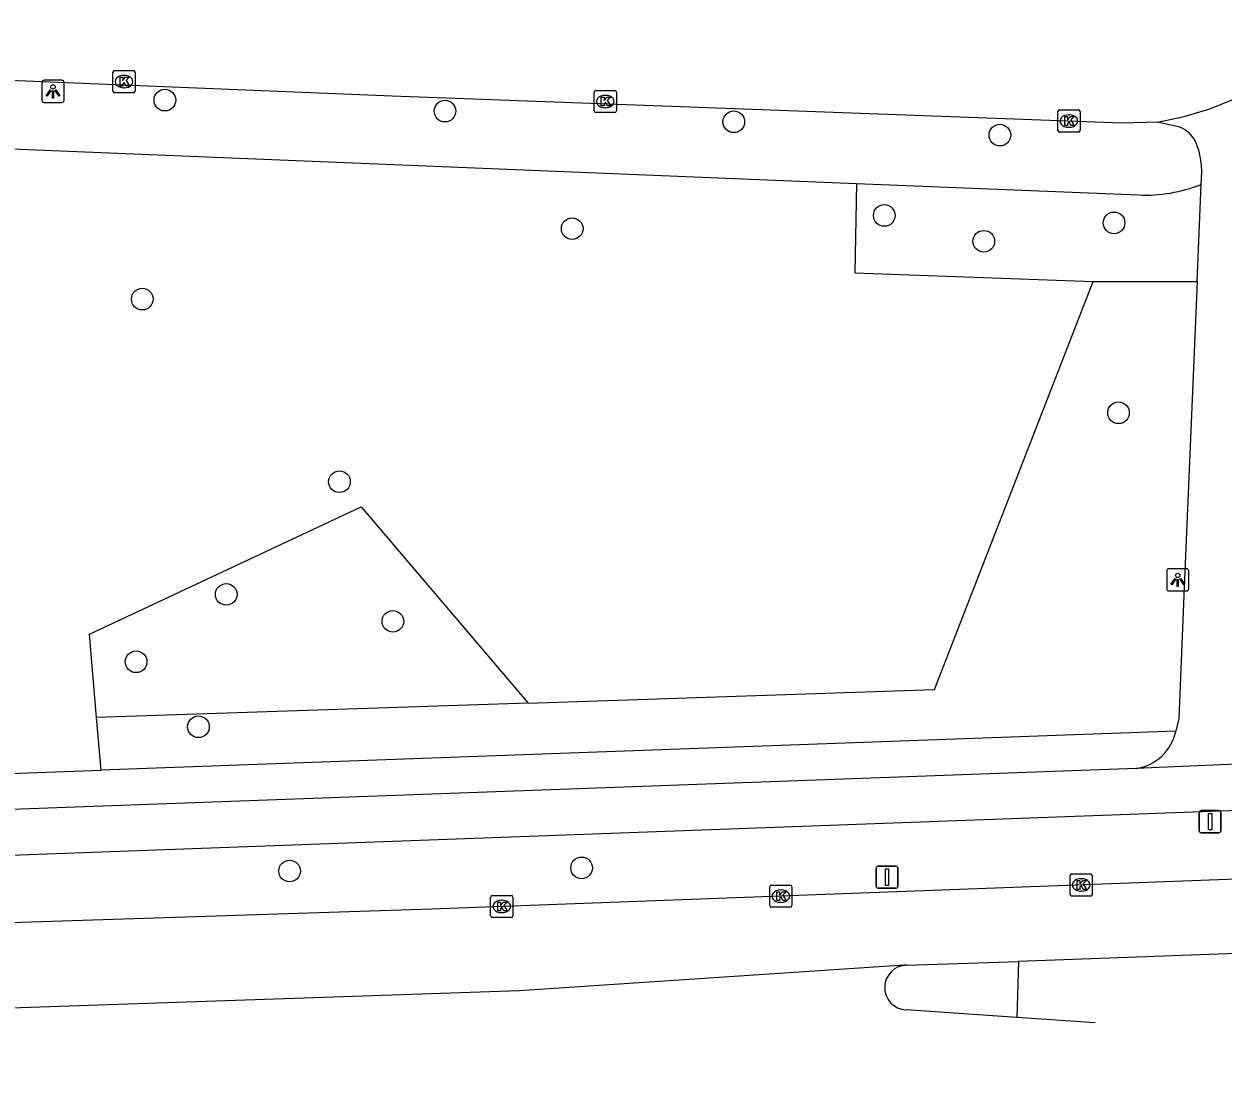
# Model space of a CAD drawing. Extents: x 161355 to 162026, y 386504 to 387459.
# Drawn here: x 161733.1 to 161787.3, y 386515.7 to 386564 of the extents above; entities that cross this region are included whole.
import ezdxf

# ---------------------------------------------------------------- set-up
doc = ezdxf.new("R2010")
doc.units = 0
for name, color, linetype in [('IMGEO_Boom', 7, 'Continuous'), ('IMGEO_Fietspad_gesloten', 7, 'Continuous'), ('IMGEO_Groenvoorziening', 7, 'Continuous'), ('IMGEO_Kolk', 7, 'Continuous'), ('IMGEO_Lichtpunt', 7, 'Continuous'), ('IMGEO_Rijbaan_lokaal_open', 7, 'Continuous'), ('IMGEO_Rijbaan_regionaal_gesloten', 7, 'Continuous'), ('IMGEO_Verkeersbordpaal', 7, 'Continuous'), ('IMGEO_Verkeerseiland_gesloten', 7, 'Continuous'), ('IMGEO_Voetpad_open', 7, 'Continuous')]:
    doc.layers.add(name, color=color, linetype=linetype)

msp = doc.modelspace()

# ---------------------------------------------------------------- linework, layer by layer
at = {"layer": 'IMGEO_Boom'}
for centre in [(161739.503, 386560.556), (161752.15, 386560.063), (161765.186, 386559.578), (161777.203, 386558.98), (161771.983, 386555.354), (161782.354, 386555.018), (161757.892, 386554.756), (161776.474, 386554.185), (161738.485, 386551.579), (161782.556, 386546.446), (161747.387, 386543.335), (161742.274, 386538.251), (161749.8, 386537.033), (161738.205, 386535.21), (161741.019, 386532.272), (161745.136, 386525.764), (161758.319, 386525.903)]:
    msp.add_circle(centre, 0.489, dxfattribs=at)
at = {"layer": 'IMGEO_Fietspad_gesloten'}
for points in [[(161655.01, 386523.92), (161661.321, 386523.966), (161684.701, 386524.715), (161715.274, 386525.84), (161865.604, 386531.358), (161868.472, 386531.43)], [(161783.347, 386530.395), (161715.21, 386527.91), (161661.25, 386525.942), (161655.098, 386525.927)], [(161789.978, 386530.672), (161783.347, 386530.395)]]:
    msp.add_lwpolyline(points, dxfattribs=at)
at = {"layer": 'IMGEO_Groenvoorziening'}
for points in [[(161770.733, 386556.787), (161770.653, 386552.767), (161781.417, 386552.367)], [(161755.911, 386533.339), (161774.25, 386533.949), (161781.417, 386552.367)], [(161781.417, 386552.367), (161786.101, 386552.367)], [(161736.421, 386532.691), (161736.103, 386536.448), (161748.361, 386542.205), (161755.911, 386533.339)], [(161755.911, 386533.339), (161736.421, 386532.691)], [(161736.622, 386530.319), (161736.421, 386532.691)]]:
    msp.add_lwpolyline(points, dxfattribs=at)
at = {"layer": 'IMGEO_Kolk'}
for p, q in [((161737.159, 386560.966), (161737.159, 386561.818)), ((161737.234, 386561.892), (161738.086, 386561.892)), ((161738.16, 386561.818), (161738.16, 386560.966)), ((161737.647, 386561.672), (161737.672, 386561.672)), ((161738.086, 386560.892), (161737.234, 386560.892)), ((161737.67, 386561.112), (161737.645, 386561.112)), ((161758.886, 386560.068), (161758.886, 386560.92)), ((161758.961, 386560.994), (161759.813, 386560.994)), ((161759.374, 386560.774), (161759.399, 386560.774)), ((161759.887, 386560.92), (161759.887, 386560.068)), ((161759.397, 386560.214), (161759.372, 386560.214)), ((161759.813, 386559.994), (161758.961, 386559.994)), ((161779.817, 386559.187), (161779.817, 386560.039)), ((161779.892, 386560.113), (161780.744, 386560.113)), ((161780.305, 386559.893), (161780.33, 386559.893)), ((161780.818, 386560.039), (161780.818, 386559.187)), ((161780.744, 386559.113), (161779.892, 386559.113)), ((161780.328, 386559.333), (161780.303, 386559.333)), ((161780.371, 386524.709), (161780.371, 386525.561)), ((161780.446, 386525.635), (161781.298, 386525.635)), ((161781.372, 386525.561), (161781.372, 386524.709)), ((161766.813, 386524.204), (161766.813, 386525.056)), ((161766.888, 386525.13), (161767.74, 386525.13)), ((161767.814, 386525.056), (161767.814, 386524.204)), ((161780.859, 386525.415), (161780.884, 386525.415)), ((161754.212, 386523.738), (161754.212, 386524.59)), ((161754.287, 386524.664), (161755.139, 386524.664)), ((161754.7, 386524.444), (161754.725, 386524.444)), ((161755.213, 386524.59), (161755.213, 386523.738)), ((161767.301, 386524.91), (161767.326, 386524.91)), ((161781.298, 386524.635), (161780.446, 386524.635)), ((161780.882, 386524.855), (161780.857, 386524.855)), ((161754.723, 386523.884), (161754.698, 386523.884)), ((161767.74, 386524.13), (161766.888, 386524.13)), ((161767.324, 386524.35), (161767.299, 386524.35)), ((161755.139, 386523.664), (161754.287, 386523.664))]:
    msp.add_line(p, q, dxfattribs=at)
for points in [[(161737.159, 386560.966), (161737.159, 386561.818)], [(161737.234, 386561.892), (161738.086, 386561.892)], [(161738.16, 386561.818), (161738.16, 386560.966)], [(161737.48, 386561.592), (161737.603, 386561.592), (161737.603, 386561.441), (161737.733, 386561.592), (161737.897, 386561.592), (161737.751, 386561.441), (161737.904, 386561.192), (161737.752, 386561.192), (161737.667, 386561.356), (161737.603, 386561.289), (161737.603, 386561.192), (161737.48, 386561.192), (161737.48, 386561.592)], [(161738.086, 386560.892), (161737.234, 386560.892)], [(161758.886, 386560.068), (161758.886, 386560.92)], [(161758.961, 386560.994), (161759.813, 386560.994)], [(161759.207, 386560.694), (161759.33, 386560.694), (161759.33, 386560.543), (161759.46, 386560.694), (161759.624, 386560.694), (161759.478, 386560.543), (161759.631, 386560.294), (161759.479, 386560.294), (161759.394, 386560.458), (161759.33, 386560.391), (161759.33, 386560.294), (161759.207, 386560.294), (161759.207, 386560.694)], [(161759.887, 386560.92), (161759.887, 386560.068)], [(161759.813, 386559.994), (161758.961, 386559.994)], [(161779.817, 386559.187), (161779.817, 386560.039)], [(161779.892, 386560.113), (161780.744, 386560.113)], [(161780.138, 386559.813), (161780.261, 386559.813), (161780.261, 386559.662), (161780.391, 386559.813), (161780.555, 386559.813), (161780.409, 386559.662), (161780.562, 386559.413), (161780.41, 386559.413), (161780.325, 386559.577), (161780.261, 386559.51), (161780.261, 386559.413), (161780.138, 386559.413), (161780.138, 386559.813)], [(161780.818, 386560.039), (161780.818, 386559.187)], [(161780.744, 386559.113), (161779.892, 386559.113)], [(161780.371, 386524.709), (161780.371, 386525.561)], [(161780.446, 386525.635), (161781.298, 386525.635)], [(161781.372, 386525.561), (161781.372, 386524.709)], [(161766.813, 386524.204), (161766.813, 386525.056)], [(161766.888, 386525.13), (161767.74, 386525.13)], [(161767.814, 386525.056), (161767.814, 386524.204)], [(161780.692, 386525.335), (161780.815, 386525.335), (161780.815, 386525.184), (161780.945, 386525.335), (161781.109, 386525.335), (161780.963, 386525.184), (161781.116, 386524.935), (161780.964, 386524.935), (161780.879, 386525.099), (161780.815, 386525.032), (161780.815, 386524.935), (161780.692, 386524.935), (161780.692, 386525.335)], [(161754.212, 386523.738), (161754.212, 386524.59)], [(161754.287, 386524.664), (161755.139, 386524.664)], [(161755.213, 386524.59), (161755.213, 386523.738)], [(161767.134, 386524.83), (161767.257, 386524.83), (161767.257, 386524.679), (161767.387, 386524.83), (161767.551, 386524.83), (161767.405, 386524.679), (161767.558, 386524.43), (161767.406, 386524.43), (161767.321, 386524.594), (161767.257, 386524.527), (161767.257, 386524.43), (161767.134, 386524.43), (161767.134, 386524.83)], [(161781.298, 386524.635), (161780.446, 386524.635)], [(161754.533, 386524.364), (161754.656, 386524.364), (161754.656, 386524.213), (161754.786, 386524.364), (161754.95, 386524.364), (161754.804, 386524.213), (161754.957, 386523.964), (161754.805, 386523.964), (161754.72, 386524.128), (161754.656, 386524.061), (161754.656, 386523.964), (161754.533, 386523.964), (161754.533, 386524.364)], [(161767.74, 386524.13), (161766.888, 386524.13)], [(161755.139, 386523.664), (161754.287, 386523.664)]]:
    msp.add_lwpolyline(points, dxfattribs=at)
for centre, start, end in [((161737.236, 386561.816), 91.552, 178.448), ((161737.236, 386561.816), 91.552, 178.448), ((161738.084, 386561.816), 1.552, 88.448), ((161738.084, 386561.816), 1.552, 88.448), ((161737.236, 386560.968), 181.552, 268.448), ((161737.236, 386560.968), 181.552, 268.448), ((161738.084, 386560.968), 271.552, 358.448), ((161738.084, 386560.968), 271.552, 358.448), ((161758.963, 386560.918), 91.552, 178.448), ((161758.963, 386560.918), 91.552, 178.448), ((161759.811, 386560.918), 1.552, 88.448), ((161759.811, 386560.918), 1.552, 88.448), ((161758.963, 386560.07), 181.552, 268.448), ((161758.963, 386560.07), 181.552, 268.448), ((161759.811, 386560.07), 271.552, 358.448), ((161759.811, 386560.07), 271.552, 358.448), ((161779.894, 386560.037), 91.552, 178.448), ((161779.894, 386560.037), 91.552, 178.448), ((161780.742, 386560.037), 1.552, 88.448), ((161780.742, 386560.037), 1.552, 88.448), ((161779.894, 386559.189), 181.552, 268.448), ((161779.894, 386559.189), 181.552, 268.448), ((161780.742, 386559.189), 271.552, 358.448), ((161780.742, 386559.189), 271.552, 358.448), ((161780.448, 386525.559), 91.552, 178.448), ((161780.448, 386525.559), 91.552, 178.448), ((161781.296, 386525.559), 1.552, 88.448), ((161781.296, 386525.559), 1.552, 88.448), ((161766.89, 386525.054), 91.552, 178.448), ((161766.89, 386525.054), 91.552, 178.448), ((161767.738, 386525.054), 1.552, 88.448), ((161767.738, 386525.054), 1.552, 88.448), ((161754.289, 386524.588), 91.552, 178.448), ((161754.289, 386524.588), 91.552, 178.448), ((161755.137, 386524.588), 1.552, 88.448), ((161755.137, 386524.588), 1.552, 88.448), ((161780.448, 386524.711), 181.552, 268.448), ((161780.448, 386524.711), 181.552, 268.448), ((161781.296, 386524.711), 271.552, 358.448), ((161781.296, 386524.711), 271.552, 358.448), ((161766.89, 386524.206), 181.552, 268.448), ((161766.89, 386524.206), 181.552, 268.448), ((161767.738, 386524.206), 271.552, 358.448), ((161767.738, 386524.206), 271.552, 358.448), ((161754.289, 386523.74), 181.552, 268.448), ((161754.289, 386523.74), 181.552, 268.448), ((161755.137, 386523.74), 271.552, 358.448), ((161755.137, 386523.74), 271.552, 358.448)]:
    msp.add_arc(centre, 0.0765, start, end, dxfattribs=at)
for centre, major_axis, ratio, start_param, end_param in [((161737.646, 386561.392), (-0.387, 0.002), 0.722429, 4.712389, 7.853982), ((161737.671, 386561.392), (-0.39, 0.002), 0.717154, 1.570796, 4.712389), ((161759.373, 386560.494), (-0.387, 0.002), 0.722429, 4.712389, 7.853982), ((161759.398, 386560.494), (-0.39, 0.002), 0.717154, 1.570796, 4.712389), ((161780.304, 386559.613), (-0.387, 0.002), 0.722429, 4.712389, 7.853982), ((161780.329, 386559.613), (-0.39, 0.002), 0.717154, 1.570796, 4.712389), ((161780.858, 386525.135), (-0.387, 0.002), 0.722429, 4.712389, 7.853982), ((161780.883, 386525.135), (-0.39, 0.002), 0.717154, 1.570796, 4.712389), ((161754.699, 386524.164), (-0.387, 0.002), 0.722429, 4.712389, 7.853982), ((161754.724, 386524.164), (-0.39, 0.002), 0.717154, 1.570796, 4.712389), ((161767.3, 386524.63), (-0.387, 0.002), 0.722429, 4.712389, 7.853982), ((161767.325, 386524.63), (-0.39, 0.002), 0.717154, 1.570796, 4.712389)]:
    msp.add_ellipse(centre, major_axis=major_axis, ratio=ratio, start_param=start_param, end_param=end_param, dxfattribs=at)
at = {"layer": 'IMGEO_Lichtpunt'}
for p, q in [((161733.955, 386561.356), (161733.955, 386560.549)), ((161733.955, 386561.356), (161733.955, 386560.549)), ((161734.857, 386561.451), (161734.049, 386561.451)), ((161734.857, 386561.451), (161734.049, 386561.451)), ((161734.951, 386560.549), (161734.951, 386561.356)), ((161734.951, 386560.549), (161734.951, 386561.356)), ((161734.049, 386560.455), (161734.857, 386560.455)), ((161734.049, 386560.455), (161734.857, 386560.455)), ((161784.733, 386539.309), (161784.733, 386538.502)), ((161784.733, 386539.309), (161784.733, 386538.502)), ((161785.635, 386539.404), (161784.827, 386539.404)), ((161785.635, 386539.404), (161784.827, 386539.404)), ((161785.729, 386538.502), (161785.729, 386539.309)), ((161785.729, 386538.502), (161785.729, 386539.309)), ((161784.827, 386538.408), (161785.635, 386538.408)), ((161784.827, 386538.408), (161785.635, 386538.408))]:
    msp.add_line(p, q, dxfattribs=at)
for points in [[(161734.329, 386561.02), (161734.368, 386560.992), (161734.18, 386560.73), (161734.142, 386560.757), (161734.329, 386561.02)], [(161734.431, 386560.972), (161734.478, 386560.972), (161734.478, 386560.65), (161734.431, 386560.65), (161734.431, 386560.972)], [(161734.541, 386560.992), (161734.579, 386561.019), (161734.766, 386560.757), (161734.727, 386560.729), (161734.541, 386560.992)], [(161785.107, 386538.973), (161785.146, 386538.945), (161784.958, 386538.683), (161784.92, 386538.71), (161785.107, 386538.973)], [(161785.209, 386538.925), (161785.256, 386538.925), (161785.256, 386538.603), (161785.209, 386538.603), (161785.209, 386538.925)], [(161785.319, 386538.945), (161785.357, 386538.972), (161785.544, 386538.71), (161785.505, 386538.682), (161785.319, 386538.945)]]:
    msp.add_lwpolyline(points, dxfattribs=at)
for centre in [(161734.454, 386561.154), (161785.232, 386539.107)]:
    msp.add_circle(centre, 0.0994, dxfattribs=at)
for centre, start, end in [((161734.049, 386561.356), 90, 180), ((161734.049, 386561.356), 90, 180), ((161734.857, 386561.356), 0, 90), ((161734.857, 386561.356), 0, 90), ((161734.049, 386560.549), 180, 270), ((161734.049, 386560.549), 180, 270), ((161734.857, 386560.549), 270, 0), ((161734.857, 386560.549), 270, 360), ((161784.827, 386539.309), 90, 180), ((161784.827, 386539.309), 90, 180), ((161785.635, 386539.309), 0, 90), ((161785.635, 386539.309), 0, 90), ((161784.827, 386538.502), 180, 270), ((161784.827, 386538.502), 180, 270), ((161785.635, 386538.502), 270, 0), ((161785.635, 386538.502), 270, 360)]:
    msp.add_arc(centre, 0.0946, start, end, dxfattribs=at)
at = {"layer": 'IMGEO_Rijbaan_lokaal_open'}
for points in [[(161784.324, 386559.563), (161782.705, 386559.514), (161749.766, 386560.739), (161669.958, 386563.994)], [(161784.324, 386559.563), (161785.513, 386559.811), (161786.674, 386560.164), (161787.8, 386560.619), (161788.881, 386561.173), (161789.907, 386561.821), (161790.022, 386561.902)]]:
    msp.add_lwpolyline(points, dxfattribs=at)
at = {"layer": 'IMGEO_Rijbaan_regionaal_gesloten'}
for points in [[(161868.667, 386528.437), (161864.166, 386528.235), (161751.55, 386524.046), (161715.366, 386522.872), (161652.661, 386520.753), (161641.598, 386520.215), (161637.366, 386520.222)], [(161851.061, 386524.358), (161778.045, 386521.673)], [(161772.996, 386521.511), (161772.876, 386521.518), (161755.498, 386520.356), (161637.588, 386516.334), (161618.87, 386515.699), (161618.85, 386515.7)], [(161772.996, 386521.511), (161778.045, 386521.673)], [(161777.972, 386519.146), (161772.972, 386519.496)], [(161781.499, 386518.91), (161777.972, 386519.146)]]:
    msp.add_lwpolyline(points, dxfattribs=at)
for centre, start, end in [((161773.008, 386520.503), 90.6578, 178.0037), ((161773.007, 386520.503), 178.0187, 268.0001)]:
    msp.add_arc(centre, 1.008, start, end, dxfattribs=at)
at = {"layer": 'IMGEO_Verkeersbordpaal'}
for p, q in [((161786.192, 386527.592), (161786.192, 386528.392)), ((161786.192, 386528.392), (161786.192, 386527.592)), ((161786.292, 386528.492), (161787.082, 386528.492)), ((161787.082, 386528.492), (161786.292, 386528.492)), ((161787.182, 386528.392), (161787.182, 386527.592)), ((161787.182, 386527.592), (161787.182, 386528.392)), ((161787.082, 386527.492), (161786.292, 386527.492)), ((161786.292, 386527.492), (161787.082, 386527.492)), ((161771.61, 386525.087), (161771.61, 386525.887)), ((161771.61, 386525.887), (161771.61, 386525.087)), ((161771.71, 386525.987), (161772.5, 386525.987)), ((161772.5, 386525.987), (161771.71, 386525.987)), ((161772.6, 386525.887), (161772.6, 386525.087)), ((161772.6, 386525.087), (161772.6, 386525.887)), ((161772.5, 386524.987), (161771.71, 386524.987)), ((161771.71, 386524.987), (161772.5, 386524.987))]:
    msp.add_line(p, q, dxfattribs=at)
for points in [[(161786.612, 386528.367), (161786.762, 386528.367), (161786.762, 386527.617), (161786.612, 386527.617), (161786.612, 386528.367)], [(161772.03, 386525.862), (161772.18, 386525.862), (161772.18, 386525.112), (161772.03, 386525.112), (161772.03, 386525.862)]]:
    msp.add_lwpolyline(points, dxfattribs=at)
for centre, start, end in [((161786.292, 386528.392), 90, 180), ((161786.292, 386528.392), 90, 180), ((161787.082, 386528.392), 0, 90), ((161787.082, 386528.392), 360, 90), ((161786.292, 386527.592), 180, 270), ((161786.292, 386527.592), 180, 270), ((161787.082, 386527.592), 270, 0), ((161787.082, 386527.592), 270, 0), ((161771.71, 386525.887), 90, 180), ((161771.71, 386525.887), 90, 180), ((161772.5, 386525.887), 0, 90), ((161772.5, 386525.887), 360, 90), ((161771.71, 386525.087), 180, 270), ((161771.71, 386525.087), 180, 270), ((161772.5, 386525.087), 270, 0), ((161772.5, 386525.087), 270, 0)]:
    msp.add_arc(centre, 0.1, start, end, dxfattribs=at)
at = {"layer": 'IMGEO_Verkeerseiland_gesloten'}
msp.add_lwpolyline([(161778.045, 386521.673), (161777.972, 386519.146)], dxfattribs=at)
at = {"layer": 'IMGEO_Voetpad_open'}
for points in [[(161679.06, 386560.549), (161770.733, 386556.787)], [(161786.286, 386556.747), (161786.312, 386557.316), (161786.3, 386557.628), (161786.259, 386557.937), (161786.191, 386558.241), (161786.096, 386558.538), (161786.071, 386558.605), (161786.023, 386558.71), (161785.966, 386558.81), (161785.901, 386558.904), (161785.827, 386558.992), (161785.746, 386559.074), (161785.657, 386559.147), (161785.563, 386559.213), (161785.463, 386559.27), (161785.358, 386559.317), (161785.323, 386559.331), (161784.324, 386559.563)], [(161770.733, 386556.787), (161783.464, 386556.276)], [(161786.101, 386552.367), (161786.286, 386556.747)], [(161786.101, 386552.367), (161785.502, 386538.212), (161785.279, 386532.655), (161785.139, 386532.074)], [(161785.139, 386532.074), (161736.622, 386530.319)], [(161730.038, 386530.081), (161736.622, 386530.319)]]:
    msp.add_lwpolyline(points, dxfattribs=at)
for centre, radius, start, end in [((161783.75, 386563.251), 6.981, 267.6505, 291.3005), ((161783.069, 386532.488), 2.111, 277.577, 348.6937)]:
    msp.add_arc(centre, radius, start, end, dxfattribs=at)

doc.saveas('drawing.dxf')
